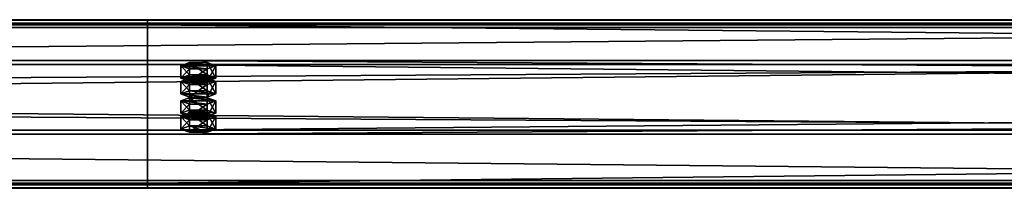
# Model space of a CAD drawing. Header units: millimetres. Extents: x -333 to 67333, y -930 to 39730.
# Tile 789 of 1056: x 10424 to 11007, y 27702 to 27801. Entities that reach past the tile are written whole.
import ezdxf

# ---------------------------------------------------------------- set-up
doc = ezdxf.new("R2010")
doc.units = ezdxf.units.MM
doc.layers.add('13', color=7, linetype='Continuous')
doc.layers.add('95', color=7, linetype='Continuous')

msp = doc.modelspace()

# ---------------------------------------------------------------- meshes
at = {"layer": '13', "color": 30}
mesh = msp.add_polyface(dxfattribs=at)
corners = [(4899.99, 27704.63, 5790.63), (4899.99, 27777.02, 5775.24), (11699.99, 27777.02, 5775.24), (11699.99, 27704.63, 5790.63), (4899.99, 27735.85, 5581.57), (11699.99, 27735.85, 5581.57), (4899.99, 27796.5, 5568.68), (11699.99, 27796.5, 5568.68), (4899.99, 27799.2, 5581.4), (11699.99, 27799.2, 5581.4), (4899.99, 27801.15, 5580.98), (11699.99, 27801.15, 5580.98), (4899.99, 27798.04, 5566.31), (11699.99, 27798.04, 5566.31), (4899.99, 27733.48, 5580.03), (11699.99, 27733.48, 5580.03), (4899.99, 27774.64, 5773.7), (11699.99, 27774.64, 5773.7), (4899.99, 27706.17, 5788.26), (11699.99, 27706.17, 5788.26), (4899.99, 27703.47, 5775.54), (11699.99, 27703.47, 5775.54), (4899.99, 27701.51, 5775.96), (11699.99, 27701.51, 5775.96)]
mesh.append_faces([[corners[k] for k in face] for face in [(0, 2, 3, 3), (1, 5, 2, 2), (4, 7, 5, 5), (6, 9, 7, 7), (8, 11, 9, 9), (10, 13, 11, 11), (12, 15, 13, 13), (14, 17, 15, 15), (16, 19, 17, 17), (18, 21, 19, 19), (20, 23, 21, 21), (22, 3, 23, 23), (8, 12, 10, 10), (20, 0, 22, 22), (11, 7, 9, 9)]], dxfattribs={"vtx0": -1, "color": 30})
mesh.append_faces([[corners[k] for k in face] for face in [(1, 16, 4, 4), (16, 0, 18, 18), (18, 0, 20, 20), (14, 4, 16, 16), (3, 19, 23, 23), (19, 2, 17, 17), (15, 5, 13, 13), (5, 17, 2, 2), (13, 7, 11, 11)]], dxfattribs={"vtx0": -1, "vtx1": -1, "color": 30})
mesh.append_faces([[corners[k] for k in face] for face in [(12, 8, 6, 6), (16, 1, 0, 0), (6, 14, 12, 12), (14, 6, 4, 4), (19, 3, 2, 2), (5, 15, 17, 17), (13, 5, 7, 7)]], dxfattribs={"vtx0": -1, "vtx2": -1, "vtx3": -1, "color": 30})
mesh.append_faces([[corners[k] for k in face] for face in [(21, 23, 19, 19)]], dxfattribs={"vtx1": -1, "color": 30})
mesh.append_faces([[corners[k] for k in face] for face in [(0, 1, 2, 2), (1, 4, 5, 5), (4, 6, 7, 7), (6, 8, 9, 9), (8, 10, 11, 11), (10, 12, 13, 13), (12, 14, 15, 15), (14, 16, 17, 17), (16, 18, 19, 19), (18, 20, 21, 21), (20, 22, 23, 23), (22, 0, 3, 3)]], dxfattribs={"vtx2": -1, "vtx3": -1, "color": 30})
mesh = msp.add_polyface(dxfattribs=at)
corners = [(10499.99, 27704.63, 5790.63), (10499.99, 27777.02, 5775.24), (17299.99, 27777.02, 5775.24), (17299.99, 27704.63, 5790.63), (10499.99, 27735.85, 5581.57), (17299.99, 27735.85, 5581.57), (10499.99, 27796.5, 5568.68), (17299.99, 27796.5, 5568.68), (10499.99, 27799.2, 5581.4), (17299.99, 27799.2, 5581.4), (10499.99, 27801.15, 5580.98), (17299.99, 27801.15, 5580.98), (10499.99, 27798.04, 5566.31), (17299.99, 27798.04, 5566.31), (10499.99, 27733.48, 5580.03), (17299.99, 27733.48, 5580.03), (10499.99, 27774.64, 5773.7), (17299.99, 27774.64, 5773.7), (10499.99, 27706.17, 5788.26), (17299.99, 27706.17, 5788.26), (10499.99, 27703.47, 5775.54), (17299.99, 27703.47, 5775.54), (10499.99, 27701.51, 5775.96), (17299.99, 27701.51, 5775.96)]
mesh.append_faces([[corners[k] for k in face] for face in [(0, 2, 3, 3), (1, 5, 2, 2), (4, 7, 5, 5), (6, 9, 7, 7), (8, 11, 9, 9), (10, 13, 11, 11), (12, 15, 13, 13), (14, 17, 15, 15), (16, 19, 17, 17), (18, 21, 19, 19), (20, 23, 21, 21), (22, 3, 23, 23), (8, 12, 10, 10), (20, 0, 22, 22), (11, 7, 9, 9)]], dxfattribs={"vtx0": -1, "color": 30})
mesh.append_faces([[corners[k] for k in face] for face in [(1, 16, 4, 4), (16, 0, 18, 18), (18, 0, 20, 20), (14, 4, 16, 16), (3, 19, 23, 23), (19, 2, 17, 17), (15, 5, 13, 13), (5, 17, 2, 2), (13, 7, 11, 11)]], dxfattribs={"vtx0": -1, "vtx1": -1, "color": 30})
mesh.append_faces([[corners[k] for k in face] for face in [(12, 8, 6, 6), (16, 1, 0, 0), (6, 14, 12, 12), (14, 6, 4, 4), (19, 3, 2, 2), (5, 15, 17, 17), (13, 5, 7, 7)]], dxfattribs={"vtx0": -1, "vtx2": -1, "vtx3": -1, "color": 30})
mesh.append_faces([[corners[k] for k in face] for face in [(21, 23, 19, 19)]], dxfattribs={"vtx1": -1, "color": 30})
mesh.append_faces([[corners[k] for k in face] for face in [(0, 1, 2, 2), (1, 4, 5, 5), (4, 6, 7, 7), (6, 8, 9, 9), (8, 10, 11, 11), (10, 12, 13, 13), (12, 14, 15, 15), (14, 16, 17, 17), (16, 18, 19, 19), (18, 20, 21, 21), (20, 22, 23, 23), (22, 0, 3, 3)]], dxfattribs={"vtx2": -1, "vtx3": -1, "color": 30})
at = {"layer": '95', "color": 20}
mesh = msp.add_polyface(dxfattribs=at)
corners = [(10535.99, 27766.62, 5726.34), (10535.19, 27766, 5723.4), (10535.19, 27764.04, 5723.82), (10535.99, 27764.66, 5726.75), (10532.99, 27765.54, 5721.25), (10532.99, 27763.58, 5721.67), (10529.99, 27765.37, 5720.47), (10529.99, 27763.42, 5720.88), (10526.99, 27765.54, 5721.25), (10526.99, 27763.58, 5721.67), (10524.79, 27766, 5723.4), (10524.79, 27764.04, 5723.82), (10523.99, 27766.62, 5726.34), (10523.99, 27764.66, 5726.75), (10524.79, 27767.24, 5729.27), (10524.79, 27765.29, 5729.69), (10526.99, 27767.7, 5731.42), (10526.99, 27765.74, 5731.84), (10529.99, 27767.87, 5732.21), (10529.99, 27765.91, 5732.62), (10532.99, 27767.7, 5731.42), (10532.99, 27765.74, 5731.84), (10535.19, 27767.24, 5729.27), (10535.19, 27765.29, 5729.69), (10540.38, 27764.66, 5726.75), (10535.19, 27762.79, 5717.95), (10535.19, 27755.46, 5719.51), (10540.38, 27757.33, 5728.31), (10524.79, 27762.79, 5717.95), (10524.79, 27755.46, 5719.51), (10519.6, 27764.66, 5726.75), (10519.6, 27757.33, 5728.31), (10524.79, 27766.54, 5735.56), (10524.79, 27759.2, 5737.12), (10535.19, 27766.54, 5735.56), (10535.19, 27759.2, 5737.12), (10540.38, 27773.96, 5724.78), (10535.19, 27772.09, 5715.97), (10535.19, 27764.75, 5717.53), (10540.38, 27766.62, 5726.34), (10524.79, 27772.09, 5715.97), (10524.79, 27764.75, 5717.53), (10519.6, 27773.96, 5724.78), (10519.6, 27766.62, 5726.34), (10524.79, 27775.83, 5733.58), (10524.79, 27768.49, 5735.14), (10535.19, 27775.83, 5733.58), (10535.19, 27768.49, 5735.14), (10535.99, 27745.83, 5628.52), (10535.19, 27745.21, 5625.59), (10535.19, 27743.25, 5626), (10535.99, 27743.87, 5628.94), (10532.99, 27744.75, 5623.44), (10532.99, 27742.79, 5623.86), (10529.99, 27744.58, 5622.65), (10529.99, 27742.63, 5623.07), (10526.99, 27744.75, 5623.44), (10526.99, 27742.79, 5623.86), (10524.79, 27745.21, 5625.59), (10524.79, 27743.25, 5626), (10523.99, 27745.83, 5628.52), (10523.99, 27743.87, 5628.94), (10524.79, 27746.45, 5631.46), (10524.79, 27744.5, 5631.87), (10526.99, 27746.91, 5633.61), (10526.99, 27744.95, 5634.02), (10529.99, 27747.08, 5634.39), (10529.99, 27745.12, 5634.81), (10532.99, 27746.91, 5633.61), (10532.99, 27744.95, 5634.02), (10535.19, 27746.45, 5631.46), (10535.19, 27744.5, 5631.87), (10540.38, 27743.87, 5628.94), (10535.19, 27742, 5620.13), (10535.19, 27734.67, 5621.69), (10540.38, 27736.54, 5630.5), (10524.79, 27742, 5620.13), (10524.79, 27734.67, 5621.69), (10519.6, 27743.87, 5628.94), (10519.6, 27736.54, 5630.5), (10524.79, 27745.74, 5637.74), (10524.79, 27738.41, 5639.3), (10535.19, 27745.74, 5637.74), (10535.19, 27738.41, 5639.3), (10540.38, 27753.17, 5626.96), (10535.19, 27751.29, 5618.16), (10535.19, 27743.96, 5619.72), (10540.38, 27745.83, 5628.52), (10524.79, 27751.29, 5618.16), (10524.79, 27743.96, 5619.72), (10519.6, 27753.17, 5626.96), (10519.6, 27745.83, 5628.52), (10524.79, 27755.04, 5635.77), (10524.79, 27747.7, 5637.33), (10535.19, 27755.04, 5635.77), (10535.19, 27747.7, 5637.33)]
mesh.append_faces([[corners[k] for k in face] for face in [(0, 2, 3, 3), (1, 5, 2, 2), (4, 7, 5, 5), (6, 9, 7, 7), (8, 11, 9, 9), (10, 13, 11, 11), (12, 15, 13, 13), (14, 17, 15, 15), (16, 19, 17, 17), (18, 21, 19, 19), (20, 23, 21, 21), (22, 3, 23, 23), (4, 8, 6, 6), (16, 20, 18, 18), (23, 19, 21, 21), (11, 7, 9, 9), (24, 26, 27, 27), (25, 29, 26, 26), (28, 31, 29, 29), (30, 33, 31, 31), (32, 35, 33, 33), (34, 27, 35, 35), (25, 30, 28, 28), (32, 24, 34, 34), (27, 33, 35, 35), (31, 26, 29, 29), (36, 38, 39, 39), (37, 41, 38, 38), (40, 43, 41, 41), (42, 45, 43, 43), (44, 47, 45, 45), (46, 39, 47, 47), (37, 42, 40, 40), (44, 36, 46, 46), (39, 45, 47, 47), (43, 38, 41, 41), (48, 50, 51, 51), (49, 53, 50, 50), (52, 55, 53, 53), (54, 57, 55, 55), (56, 59, 57, 57), (58, 61, 59, 59), (60, 63, 61, 61), (62, 65, 63, 63), (64, 67, 65, 65), (66, 69, 67, 67), (68, 71, 69, 69), (70, 51, 71, 71), (52, 56, 54, 54), (66, 70, 68, 68), (71, 67, 69, 69), (59, 55, 57, 57), (72, 74, 75, 75), (73, 77, 74, 74), (76, 79, 77, 77), (78, 81, 79, 79), (80, 83, 81, 81), (82, 75, 83, 83), (73, 78, 76, 76), (80, 72, 82, 82), (75, 81, 83, 83), (79, 74, 77, 77), (84, 86, 87, 87), (85, 89, 86, 86), (88, 91, 89, 89), (90, 93, 91, 91), (92, 95, 93, 93), (94, 87, 95, 95), (85, 90, 88, 88), (92, 84, 94, 94), (87, 93, 95, 95), (91, 86, 89, 89)]], dxfattribs={"vtx0": -1, "color": 20})
mesh.append_faces([[corners[k] for k in face] for face in [(8, 4, 10, 10), (10, 1, 12, 12), (12, 1, 14, 14), (14, 22, 16, 16), (19, 23, 17, 17), (17, 3, 15, 15), (15, 2, 13, 13), (13, 5, 11, 11), (30, 24, 32, 32), (33, 27, 31, 31), (42, 36, 44, 44), (45, 39, 43, 43), (56, 52, 58, 58), (58, 49, 60, 60), (60, 49, 62, 62), (62, 70, 64, 64), (64, 70, 66, 66), (67, 71, 65, 65), (65, 51, 63, 63), (63, 50, 61, 61), (61, 53, 59, 59), (78, 72, 80, 80), (81, 74, 79, 79), (90, 84, 92, 92), (93, 86, 91, 91)]], dxfattribs={"vtx0": -1, "vtx1": -1, "color": 20})
mesh.append_faces([[corners[k] for k in face] for face in [(10, 4, 1, 1), (14, 1, 0, 0), (14, 0, 22, 22), (16, 22, 20, 20), (17, 23, 3, 3), (15, 3, 2, 2), (13, 2, 5, 5), (11, 5, 7, 7), (30, 25, 24, 24), (31, 27, 26, 26), (42, 37, 36, 36), (43, 39, 38, 38), (58, 52, 49, 49), (62, 49, 48, 48), (62, 48, 70, 70), (65, 71, 51, 51), (63, 51, 50, 50), (61, 50, 53, 53), (59, 53, 55, 55), (78, 73, 72, 72), (81, 75, 74, 74), (90, 85, 84, 84), (93, 87, 86, 86)]], dxfattribs={"vtx0": -1, "vtx2": -1, "vtx3": -1, "color": 20})
mesh.append_faces([[corners[k] for k in face] for face in [(0, 1, 2, 2), (1, 4, 5, 5), (4, 6, 7, 7), (6, 8, 9, 9), (8, 10, 11, 11), (10, 12, 13, 13), (12, 14, 15, 15), (14, 16, 17, 17), (16, 18, 19, 19), (18, 20, 21, 21), (20, 22, 23, 23), (22, 0, 3, 3), (24, 25, 26, 26), (25, 28, 29, 29), (28, 30, 31, 31), (30, 32, 33, 33), (32, 34, 35, 35), (34, 24, 27, 27), (36, 37, 38, 38), (37, 40, 41, 41), (40, 42, 43, 43), (42, 44, 45, 45), (44, 46, 47, 47), (46, 36, 39, 39), (48, 49, 50, 50), (49, 52, 53, 53), (52, 54, 55, 55), (54, 56, 57, 57), (56, 58, 59, 59), (58, 60, 61, 61), (60, 62, 63, 63), (62, 64, 65, 65), (64, 66, 67, 67), (66, 68, 69, 69), (68, 70, 71, 71), (70, 48, 51, 51), (72, 73, 74, 74), (73, 76, 77, 77), (76, 78, 79, 79), (78, 80, 81, 81), (80, 82, 83, 83), (82, 72, 75, 75), (84, 85, 86, 86), (85, 88, 89, 89), (88, 90, 91, 91), (90, 92, 93, 93), (92, 94, 95, 95), (94, 84, 87, 87)]], dxfattribs={"vtx2": -1, "vtx3": -1, "color": 20})

doc.saveas('drawing.dxf')
